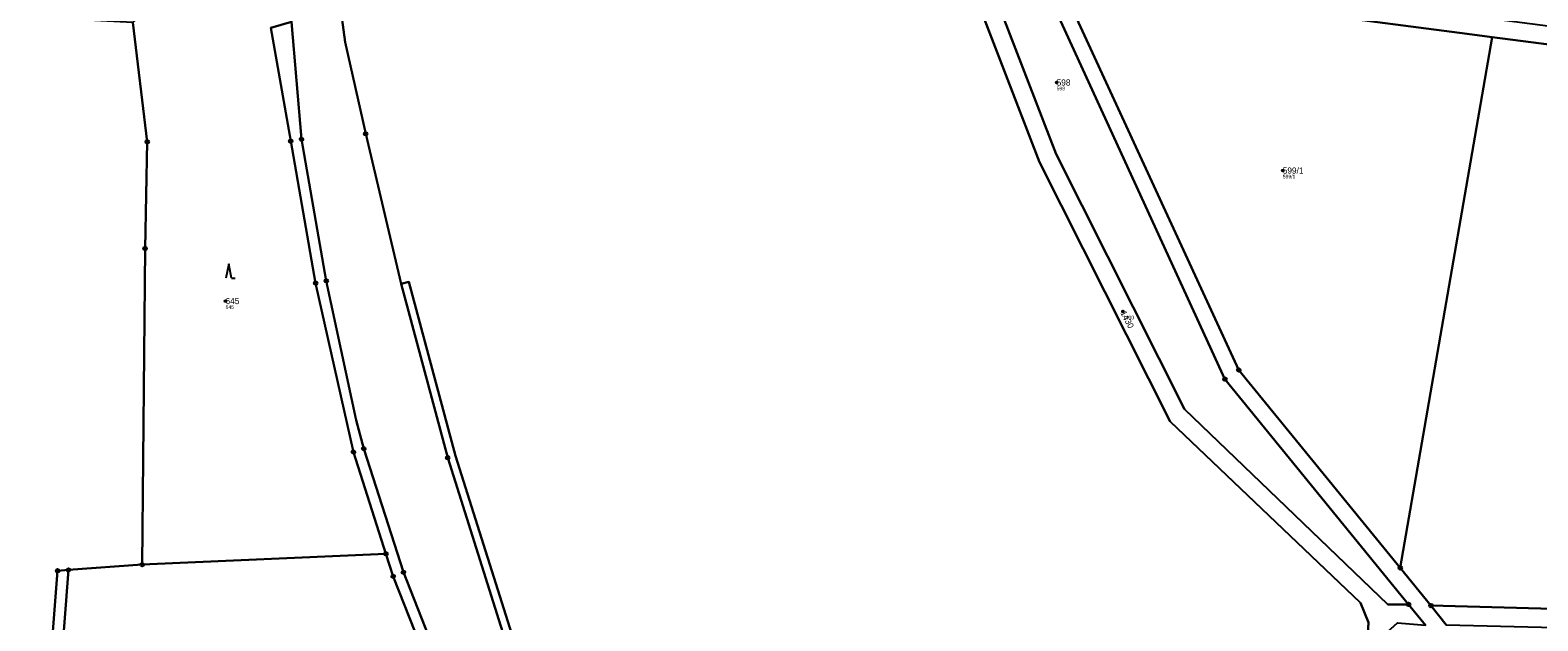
# Model space of a CAD drawing. Extents: x -658203 to -653176, y -1156738 to -1151709.
# Drawn here: x -656308.4 to -655894.7, y -1155466.4 to -1155304.3 of the extents above; entities that cross this region are included whole.
import ezdxf

# ---------------------------------------------------------------- set-up
doc = ezdxf.new("R2010")
doc.units = 0
for name, color, linetype in [('Vrstva 1', 7, 'Continuous'), ('Vrstva 2', 7, 'Continuous'), ('Vrstva 3', 7, 'Continuous'), ('Vrstva 50', 7, 'Continuous'), ('Vrstva 51', 7, 'Continuous'), ('Vrstva 8', 7, 'Continuous')]:
    doc.layers.add(name, color=color, linetype=linetype)

msp = doc.modelspace()

# ---------------------------------------------------------------- linework, layer by layer
at = {"layer": 'Vrstva 1'}
for p, q in [((-656072.6, -1155219.69), (-656026.92, -1155338.3)), ((-656031.44, -1155340.47), (-656058.06, -1155271.37)), ((-655932.48, -1155451.9), (-655907.29, -1155306.19)), ((-655837.98, -1155315.19), (-655907.29, -1155306.19)), ((-656216.34, -1155332.73), (-656206.6, -1155373.93)), ((-656193.85, -1155421.66), (-656206.6, -1155373.93)), ((-656277.66, -1155451), (-656210.79, -1155448.01)), ((-656297.91, -1155452.46), (-656277.66, -1155451)), ((-655932.48, -1155451.9), (-655924.05, -1155462.23)), ((-655925.51, -1155467.66), (-655930.18, -1155461.93)), ((-655863.68, -1155463.86), (-655924.05, -1155462.23)), ((-655924.05, -1155462.23), (-655919.85, -1155467.54))]:
    msp.add_line(p, q, dxfattribs=at)
for points in [[(-655930.18, -1155461.93), (-655980.6, -1155400.06), (-656064.61, -1155216.82)], [(-656027.81, -1155286.79), (-655976.79, -1155397.57), (-655932.48, -1155451.9)], [(-655907.29, -1155306.19), (-655916.22, -1155305.03), (-655954.2, -1155300.1), (-656020.34, -1155291.52)], [(-656223.56, -1155296), (-656221.97, -1155307.53), (-656216.34, -1155332.73)], [(-656277.66, -1155451), (-656276.86, -1155364.21), (-656276.28, -1155334.93), (-656280.23, -1155302.17)], [(-656210.79, -1155448.01), (-656219.72, -1155420.08), (-656230.08, -1155373.7), (-656236.9, -1155334.75), (-656242.34, -1155303.67), (-656236.74, -1155301.94)], [(-656236.74, -1155301.94), (-656233.95, -1155334.23), (-656227.15, -1155373.09)], [(-655933.08, -1155565.98), (-655947.23, -1155564.83), (-655941.22, -1155466.86), (-655943.35, -1155461.48), (-655995.6, -1155411.71), (-656031.44, -1155340.47)], [(-656026.92, -1155338.3), (-655991.66, -1155408.29), (-655935.9, -1155461.91), (-655930.18, -1155461.93)], [(-656227.15, -1155373.09), (-656218.96, -1155411.32), (-656216.87, -1155419.17)], [(-656206.6, -1155373.93), (-656204.47, -1155373.36), (-656191.72, -1155421.09), (-656174.07, -1155477.02), (-656151.78, -1155536.91), (-656130.99, -1155597.99), (-656098.42, -1155677.69), (-656090.75, -1155699.61), (-656082.25, -1155704.49), (-656055.04, -1155707.18)], [(-656216.87, -1155419.17), (-656206, -1155453.11), (-656186.39, -1155502.9), (-656185.71, -1155504.08), (-656160.68, -1155562.85), (-656138.93, -1155613.45), (-656094.42, -1155726.61), (-656098.75, -1155745.51), (-656078.58, -1155768.88), (-656055.5, -1155826.91)], [(-656153.85, -1155537.67), (-656176.13, -1155477.79), (-656193.85, -1155421.66)], [(-656210.79, -1155448.01), (-656208.8, -1155454.22), (-656189.15, -1155504.08), (-656163.43, -1155564.05), (-656141.72, -1155614.55), (-656128.56, -1155648)], [(-656291.1, -1155757.18), (-656301.86, -1155624.27), (-656306.17, -1155578.28), (-656308.41, -1155550.43), (-656300.9, -1155452.68), (-656297.91, -1155452.46)], [(-656296.41, -1155654.44), (-656298.87, -1155624.03), (-656305.42, -1155550.66), (-656297.91, -1155452.46)]]:
    msp.add_lwpolyline(points, dxfattribs=at)
at = {"layer": 'Vrstva 3'}
for p, q in [((-656253.93, -1155368.39), (-656254.68, -1155372.39)), ((-656253.18, -1155372.39), (-656253.93, -1155368.39)), ((-656253.18, -1155372.39), (-656252.18, -1155372.39))]:
    msp.add_line(p, q, dxfattribs=at)
at = {"layer": 'Vrstva 50'}
for centre in [(-656026.75, -1155318.64), (-655964.71, -1155342.82), (-656254.79, -1155378.63), (-656008.57, -1155381.49)]:
    msp.add_circle(centre, 0.25, dxfattribs=at)
at = {"layer": 'Vrstva 51'}
for points in [[(-656176.13, -1155477.79), (-656193.85, -1155421.66), (-656206.6, -1155373.93), (-656216.34, -1155332.73), (-656221.97, -1155307.53), (-656223.56, -1155296), (-656210.24, -1155272.77), (-656210.52, -1155271.33), (-656211.76, -1155264.23), (-656218.16, -1155226.79), (-656227.98, -1155173.61), (-656228.44, -1155161.19), (-656229.54, -1155105.2), (-656222.74, -1155072.16), (-656222.09, -1155069.19), (-656222.04, -1155067.21), (-656221.96, -1155064.24), (-656222.87, -1155031.43), (-656230.15, -1154966.42)], [(-655373.83, -1155003.08), (-655484.95, -1155012.62), (-655516.61, -1155015.27), (-655535.53, -1155016.86), (-655678.39, -1155028.82), (-655833.34, -1155041.92), (-655980.16, -1155086.89), (-655982.59, -1155088.92), (-655985.39, -1155091.25), (-656028.68, -1155132.61), (-656069.43, -1155170.95), (-656073.23, -1155176.13), (-656075.79, -1155182.81), (-656076.04, -1155189.8), (-656074.15, -1155196.24), (-656070.58, -1155205.63), (-656068.8, -1155208.2), (-656067.52, -1155210.54), (-656064.61, -1155216.82), (-655980.6, -1155400.06), (-655930.18, -1155461.93), (-655925.51, -1155467.66)], [(-655919.85, -1155467.54), (-655924.05, -1155462.23), (-655932.48, -1155451.9), (-655976.79, -1155397.57), (-656027.81, -1155286.79), (-656061.52, -1155213.58), (-656063.56, -1155209.12), (-656070.36, -1155194.35), (-656071.88, -1155188.95), (-656071.69, -1155183.57), (-656069.76, -1155178.3), (-656066.26, -1155173.85), (-655984.4, -1155096.61), (-655975.77, -1155089.48), (-655933.93, -1155076.89), (-655834.31, -1155046.39), (-655679.28, -1155033.09), (-655603.46, -1155026.58), (-655576.16, -1155024.24), (-655572.07, -1155023.89), (-655536.23, -1155020.82), (-655517.29, -1155019.19), (-655485.62, -1155016.47), (-655374.51, -1155006.94)], [(-656308.41, -1155550.43), (-656300.9, -1155452.68), (-656297.91, -1155452.46), (-656277.66, -1155451), (-656276.86, -1155364.21), (-656276.28, -1155334.93), (-656280.23, -1155302.17), (-656306.51, -1155300.76), (-656302.48, -1155270.47), (-656301.39, -1155259.75), (-656286.35, -1155260.77), (-656249.54, -1155242.61), (-656249.68, -1155241.25), (-656250.3, -1155221.84), (-656251.17, -1155200.44), (-656251.19, -1155160.43), (-656250.92, -1155144.52), (-656250.58, -1155123.69), (-656251.11, -1155067.68), (-656266.43, -1155064.74), (-656257.28, -1155028.89)], [(-656244.14, -1155068.26), (-656251.11, -1155067.68), (-656250.58, -1155123.69), (-656250.92, -1155144.52), (-656251.19, -1155160.43), (-656251.17, -1155200.44), (-656250.3, -1155221.84), (-656249.68, -1155241.25), (-656249.54, -1155242.61), (-656247.33, -1155272.57), (-656246.83, -1155279.15), (-656236.74, -1155301.94), (-656233.95, -1155334.23), (-656227.15, -1155373.09), (-656218.96, -1155411.32), (-656216.87, -1155419.17), (-656206, -1155453.11), (-656186.39, -1155502.9)], [(-656186.39, -1155502.9), (-656206, -1155453.11), (-656216.87, -1155419.17), (-656218.96, -1155411.32), (-656227.15, -1155373.09), (-656233.95, -1155334.23), (-656236.74, -1155301.94), (-656242.34, -1155303.67), (-656236.9, -1155334.75), (-656230.08, -1155373.7), (-656219.72, -1155420.08), (-656210.79, -1155448.01), (-656208.8, -1155454.22), (-656189.15, -1155504.08)]]:
    msp.add_lwpolyline(points, dxfattribs=at)
for points in [[(-655991.66, -1155408.29), (-655935.9, -1155461.91), (-655930.18, -1155461.93), (-655980.6, -1155400.06), (-656064.61, -1155216.82), (-656072.6, -1155219.69), (-656026.92, -1155338.3)], [(-655930.18, -1155461.93), (-655935.9, -1155461.91), (-655991.66, -1155408.29), (-656026.92, -1155338.3), (-656072.6, -1155219.69), (-656077.3, -1155221.34), (-656072.76, -1155233.16), (-656058.06, -1155271.37), (-656031.44, -1155340.47), (-655995.6, -1155411.71), (-655943.35, -1155461.48), (-655941.22, -1155466.86), (-655947.23, -1155564.83), (-655933.08, -1155565.98), (-655897.67, -1155568.85), (-655897.07, -1155565.63), (-655941.1, -1155560.83), (-655936.76, -1155470.15), (-655933.2, -1155466.94), (-655925.51, -1155467.66)], [(-656223.56, -1155296), (-656221.97, -1155307.53), (-656216.34, -1155332.73), (-656206.6, -1155373.93), (-656204.47, -1155373.36), (-656191.72, -1155421.09), (-656174.07, -1155477.02), (-656151.78, -1155536.91), (-656130.99, -1155597.99), (-656098.42, -1155677.69), (-656090.75, -1155699.61), (-656082.25, -1155704.49), (-656055.04, -1155707.18), (-655962.78, -1155725.98), (-655933.08, -1155565.98), (-655947.23, -1155564.83), (-655941.22, -1155466.86), (-655943.35, -1155461.48), (-655995.6, -1155411.71), (-656031.44, -1155340.47), (-656058.06, -1155271.37), (-656152.61, -1155260.94), (-656214.17, -1155289.68)], [(-656247.33, -1155272.57), (-656280.23, -1155302.17), (-656276.28, -1155334.93), (-656276.86, -1155364.21), (-656277.66, -1155451), (-656210.79, -1155448.01), (-656219.72, -1155420.08), (-656230.08, -1155373.7), (-656236.9, -1155334.75), (-656242.34, -1155303.67), (-656236.74, -1155301.94), (-656246.83, -1155279.15)], [(-655780.66, -1155322.63), (-655437.45, -1155367.18), (-655436.07, -1155359.26), (-655439.57, -1155361.9), (-655517.62, -1155351.75), (-655553.12, -1155347.13), (-655582.08, -1155343.36), (-655626.76, -1155337.57), (-655630.73, -1155337.05), (-655673.52, -1155331.51), (-655736.56, -1155323.34), (-655780.05, -1155317.7), (-655884.16, -1155304.21), (-655918.76, -1155299.72), (-655953.56, -1155295.21), (-655971.51, -1155292.86), (-656015.83, -1155287.06), (-656021.83, -1155281.58), (-656020.34, -1155291.52), (-655954.2, -1155300.1), (-655916.22, -1155305.03), (-655907.29, -1155306.19), (-655837.98, -1155315.19)], [(-656026, -1155285.73), (-656027.81, -1155286.79), (-655976.79, -1155397.57), (-655932.48, -1155451.9), (-655907.29, -1155306.19), (-655916.22, -1155305.03), (-655954.2, -1155300.1), (-656020.34, -1155291.52)], [(-655924.05, -1155462.23), (-655863.68, -1155463.86), (-655837.98, -1155315.19), (-655907.29, -1155306.19), (-655932.48, -1155451.9)], [(-656055.04, -1155707.18), (-656082.25, -1155704.49), (-656090.75, -1155699.61), (-656098.42, -1155677.69), (-656130.99, -1155597.99), (-656151.78, -1155536.91), (-656174.07, -1155477.02), (-656191.72, -1155421.09), (-656204.47, -1155373.36), (-656206.6, -1155373.93), (-656193.85, -1155421.66), (-656176.13, -1155477.79), (-656153.85, -1155537.67), (-656148.39, -1155554.2), (-656133.03, -1155598.82), (-656100.45, -1155678.55), (-656091.91, -1155703.43), (-656090.85, -1155706.56), (-656058.03, -1155709.87)], [(-656277.66, -1155451), (-656297.91, -1155452.46), (-656305.42, -1155550.66), (-656298.87, -1155624.03), (-656296.41, -1155654.44), (-656128.56, -1155648), (-656141.72, -1155614.55), (-656163.43, -1155564.05), (-656189.15, -1155504.08), (-656208.8, -1155454.22), (-656210.79, -1155448.01)], [(-656296.41, -1155654.44), (-656298.87, -1155624.03), (-656305.42, -1155550.66), (-656297.91, -1155452.46), (-656300.9, -1155452.68), (-656308.41, -1155550.43), (-656306.17, -1155578.28), (-656301.86, -1155624.27), (-656291.1, -1155757.18), (-656285.13, -1155756.7), (-656288.52, -1155751.91)], [(-655654.41, -1155469.48), (-655663.71, -1155469.23), (-655736.72, -1155467.28), (-655805.4, -1155465.43), (-655863.68, -1155463.86), (-655924.05, -1155462.23), (-655919.85, -1155467.54), (-655863.81, -1155468.86), (-655746.37, -1155471.97), (-655738.21, -1155472.15), (-655736.07, -1155472.24), (-655654.55, -1155474.48), (-655586.46, -1155476.34), (-655523.71, -1155478.06), (-655519.23, -1155473.18), (-655528.12, -1155472.94), (-655545.51, -1155472.46)]]:
    msp.add_lwpolyline(points, close=True, dxfattribs=at)
at = {"layer": 'Vrstva 8'}
for centre, radius in [((-656216.34, -1155332.73), 0.5), ((-656216.34, -1155332.73), 0.0303), ((-656276.28, -1155334.93), 0.5), ((-656276.28, -1155334.93), 0.0303), ((-656236.9, -1155334.75), 0.5), ((-656236.9, -1155334.75), 0.0303), ((-656233.95, -1155334.23), 0.5), ((-656233.95, -1155334.23), 0.0303), ((-656276.86, -1155364.21), 0.5), ((-656276.86, -1155364.21), 0.0303), ((-656230.08, -1155373.7), 0.5), ((-656230.08, -1155373.7), 0.0303), ((-656227.15, -1155373.09), 0.5), ((-656227.15, -1155373.09), 0.0303), ((-655976.79, -1155397.57), 0.5), ((-655976.79, -1155397.57), 0.0303), ((-655980.6, -1155400.06), 0.5), ((-655980.6, -1155400.06), 0.0303), ((-656219.72, -1155420.08), 0.5), ((-656216.87, -1155419.17), 0.5), ((-656216.87, -1155419.17), 0.0303), ((-656219.72, -1155420.08), 0.0303), ((-656193.85, -1155421.66), 0.5), ((-656193.85, -1155421.66), 0.0303), ((-656210.79, -1155448.01), 0.5), ((-656210.79, -1155448.01), 0.0303), ((-656300.9, -1155452.68), 0.5), ((-656300.9, -1155452.68), 0.0303), ((-656297.91, -1155452.46), 0.5), ((-656297.91, -1155452.46), 0.0303), ((-656277.66, -1155451), 0.5), ((-656277.66, -1155451), 0.0303), ((-656206, -1155453.11), 0.5), ((-655932.48, -1155451.9), 0.5), ((-655932.48, -1155451.9), 0.0303), ((-656208.8, -1155454.22), 0.5), ((-656208.8, -1155454.22), 0.0303), ((-656206, -1155453.11), 0.0303), ((-655930.18, -1155461.93), 0.5), ((-655930.18, -1155461.93), 0.0303), ((-655924.05, -1155462.23), 0.5), ((-655924.05, -1155462.23), 0.0303)]:
    msp.add_circle(centre, radius, dxfattribs=at)

# ---------------------------------------------------------------- texts
at = {"layer": 'Vrstva 2'}
for s, p in [('598', (-656026.75, -1155319.49)), ('599/1', (-655964.71, -1155343.67)), ('645', (-656254.79, -1155379.48))]:
    msp.add_text(s, height=1.7, dxfattribs=at).set_placement(p)
msp.add_text('1430', height=1.7, rotation=298, dxfattribs=at).set_placement((-656009.32, -1155381.89))
at = {"layer": 'Vrstva 50'}
for s, p in [('598', (-656026.75, -1155320.8)), ('599/1', (-655964.71, -1155344.98)), ('645', (-656254.79, -1155380.79)), ('1430', (-656008.57, -1155383.65))]:
    msp.add_text(s, height=1, dxfattribs=at).set_placement(p)

doc.saveas('drawing.dxf')
